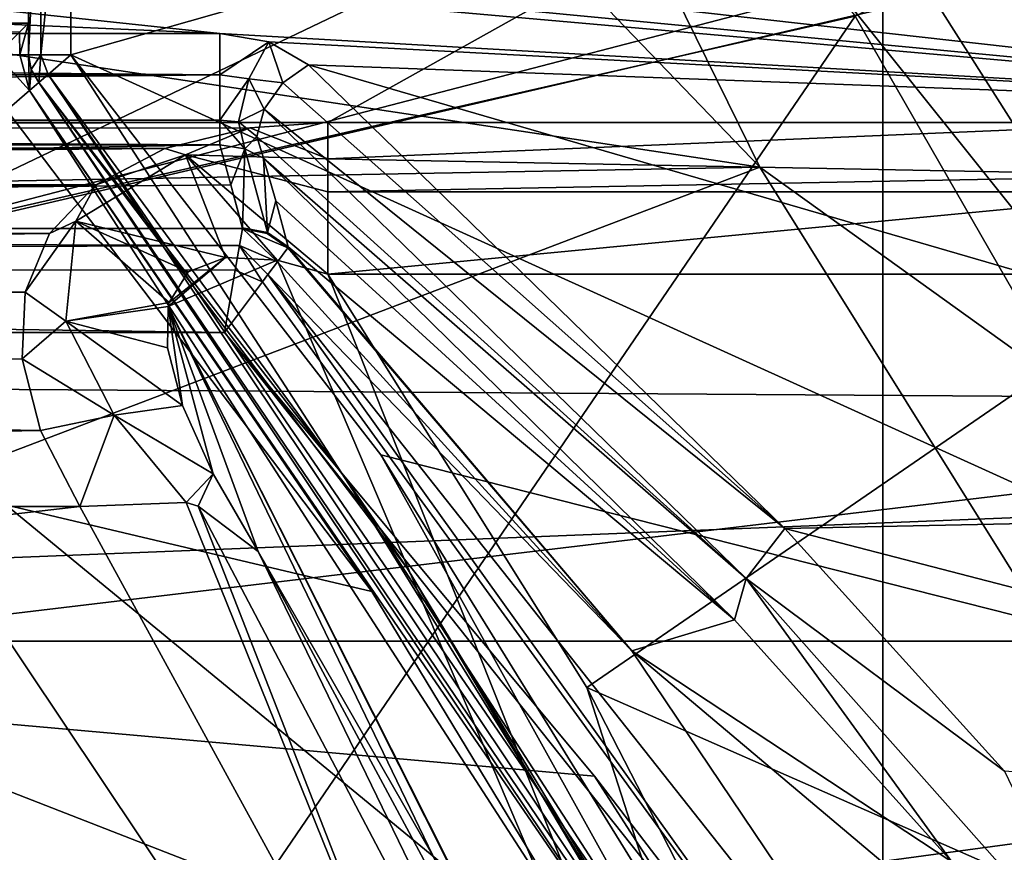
# Model space of a CAD drawing. Extents: x -252 to 252, y -10 to 987.
# Tile 561 of 656: x -105.02 to -102.69, y 916.54 to 918.51. Entities that reach past the tile are written whole.
import ezdxf

# ---------------------------------------------------------------- set-up
doc = ezdxf.new("R2010")
doc.units = 0
doc.header["$LTSCALE"] = 65.185185
for name, color, linetype in [('1760', 7, 'CONTINUOUS'), ('1763', 7, 'CONTINUOUS'), ('1764', 7, 'CONTINUOUS'), ('1782', 7, 'CONTINUOUS'), ('2641', 7, 'CONTINUOUS'), ('2642', 7, 'CONTINUOUS'), ('2643', 7, 'CONTINUOUS'), ('2645', 7, 'CONTINUOUS'), ('31', 7, 'CONTINUOUS'), ('32', 7, 'CONTINUOUS'), ('34', 7, 'CONTINUOUS'), ('3719', 7, 'CONTINUOUS'), ('3724', 7, 'CONTINUOUS'), ('3725', 7, 'CONTINUOUS'), ('3727', 7, 'CONTINUOUS'), ('3728', 7, 'CONTINUOUS'), ('3768', 7, 'CONTINUOUS'), ('3770', 7, 'CONTINUOUS'), ('3777', 7, 'CONTINUOUS'), ('3779', 7, 'CONTINUOUS'), ('3791', 7, 'CONTINUOUS'), ('3794', 7, 'CONTINUOUS'), ('3799', 7, 'CONTINUOUS'), ('3800', 7, 'CONTINUOUS'), ('3930', 7, 'CONTINUOUS'), ('430', 7, 'CONTINUOUS'), ('433', 7, 'CONTINUOUS'), ('439', 7, 'CONTINUOUS'), ('440', 7, 'CONTINUOUS'), ('441', 7, 'CONTINUOUS'), ('449', 7, 'CONTINUOUS'), ('450', 7, 'CONTINUOUS'), ('451', 7, 'CONTINUOUS'), ('460', 7, 'CONTINUOUS'), ('464', 7, 'CONTINUOUS'), ('465', 7, 'CONTINUOUS'), ('466', 7, 'CONTINUOUS'), ('486', 7, 'CONTINUOUS'), ('496', 7, 'CONTINUOUS'), ('52', 7, 'CONTINUOUS'), ('53', 7, 'CONTINUOUS'), ('562', 7, 'CONTINUOUS'), ('564', 7, 'CONTINUOUS'), ('565', 7, 'CONTINUOUS'), ('566', 7, 'CONTINUOUS'), ('617', 7, 'CONTINUOUS'), ('618', 7, 'CONTINUOUS'), ('619', 7, 'CONTINUOUS'), ('639', 7, 'CONTINUOUS'), ('649', 7, 'CONTINUOUS')]:
    doc.layers.add(name, color=color, linetype=linetype)

msp = doc.modelspace()

# ---------------------------------------------------------------- linework, layer by layer
at = {"layer": '1760', "color": 7, "linetype": 'CONTINUOUS'}
msp.add_3dface([(-101.4597, 917.476, -15.5), (-99.8356, 918.9554, -15.5), (-103.5163, 920.112, -15.5), (-101.4597, 917.476, -15.5)], dxfattribs=at)
at = {"layer": '1763', "color": 7, "linetype": 'CONTINUOUS'}
for points in [[(-103.2697, 918.1594, -64.5), (-105.1649, 920.1292, -64.5), (-115.0627, 919.9379, -64.5), (-103.2697, 918.1594, -64.5)], [(-116.9199, 917.9082, -64.5), (-103.2697, 918.1594, -64.5), (-115.0627, 919.9379, -64.5), (-116.9199, 917.9082, -64.5)], [(-103.2697, 918.1594, -64.5), (-116.9199, 917.9082, -64.5), (-109.9999, 915.6, -64.5), (-103.2697, 918.1594, -64.5)], [(-101.6473, 915.5624, -64.5), (-103.2697, 918.1594, -64.5), (-109.9999, 915.6, -64.5), (-101.6473, 915.5624, -64.5)]]:
    msp.add_3dface(points, dxfattribs=at)
at = {"layer": '1764', "color": 7, "linetype": 'CONTINUOUS'}
for points in [[(-101.6301, 917.5586, -63.5), (-103.5882, 920.0433, -15.6), (-103.2668, 919.7064, -63.5), (-101.6301, 917.5586, -63.5)], [(-101.5457, 917.4242, -15.6), (-103.5882, 920.0433, -15.6), (-101.6301, 917.5586, -63.5), (-101.5457, 917.4242, -15.6)]]:
    msp.add_3dface(points, dxfattribs=at)
at = {"layer": '1782', "color": 7, "linetype": 'CONTINUOUS'}
for points in [[(-105.1649, 920.1292, -64.5), (-103.2697, 918.1594, -64.5), (-104.1001, 919.8471, -64.366), (-105.1649, 920.1292, -64.5)], [(-104.1001, 919.8471, -64.366), (-102.0458, 917.2804, -64.366), (-103.8443, 920.1093, -63.9995), (-104.1001, 919.8471, -64.366)], [(-103.8443, 920.1093, -63.9995), (-102.0458, 917.2804, -64.366), (-101.7363, 917.4764, -63.9995), (-103.8443, 920.1093, -63.9995)], [(-103.2668, 919.7064, -63.5), (-103.8443, 920.1093, -63.9995), (-101.7363, 917.4764, -63.9995), (-103.2668, 919.7064, -63.5)], [(-104.1001, 919.8471, -64.366), (-103.2697, 918.1594, -64.5), (-102.0458, 917.2804, -64.366), (-104.1001, 919.8471, -64.366)], [(-101.6301, 917.5586, -63.5), (-103.2668, 919.7064, -63.5), (-101.7363, 917.4764, -63.9995), (-101.6301, 917.5586, -63.5)], [(-103.2697, 918.1594, -64.5), (-101.6473, 915.5624, -64.5), (-102.0458, 917.2804, -64.366), (-103.2697, 918.1594, -64.5)]]:
    msp.add_3dface(points, dxfattribs=at)
at = {"layer": '2641', "color": 7, "linetype": 'CONTINUOUS'}
for points in [[(-103.5882, 920.0433, -15.6), (-101.7275, 917.764, -15.5293), (-103.8977, 920.386, -15.5293), (-103.5882, 920.0433, -15.6)], [(-101.7275, 917.764, -15.5293), (-103.5163, 920.112, -15.5), (-103.8977, 920.386, -15.5293), (-101.7275, 917.764, -15.5293)], [(-101.4597, 917.476, -15.5), (-103.5163, 920.112, -15.5), (-101.7275, 917.764, -15.5293), (-101.4597, 917.476, -15.5)], [(-103.5882, 920.0433, -15.6), (-101.5457, 917.4242, -15.6), (-101.7275, 917.764, -15.5293), (-103.5882, 920.0433, -15.6)]]:
    msp.add_3dface(points, dxfattribs=at)
at = {"layer": '2642', "color": 7, "linetype": 'CONTINUOUS'}
msp.add_3dface([(-104.5553, 916.3043, -68.3), (-115.3603, 916.4517, -68.3), (-105.6397, 917.9247, -68.3), (-104.5553, 916.3043, -68.3)], dxfattribs=at)
at = {"layer": '2643', "color": 7, "linetype": 'CONTINUOUS'}
msp.add_3dface([(-103.0444, 918.517, -68.4), (-100.8601, 919.6495, -68.5), (-101.9731, 916.6541, -68.4), (-103.0444, 918.517, -68.4)], dxfattribs=at)
at = {"layer": '2645', "color": 7, "linetype": 'CONTINUOUS'}
for points in [[(-105.6397, 917.9247, -68.3), (-106.8636, 919.1911, -68.3), (-104.2859, 920.1045, -68.4), (-105.6397, 917.9247, -68.3)], [(-105.6397, 917.9247, -68.3), (-104.2859, 920.1045, -68.4), (-103.0444, 918.517, -68.4), (-105.6397, 917.9247, -68.3)], [(-104.5553, 916.3043, -68.3), (-105.6397, 917.9247, -68.3), (-103.0444, 918.517, -68.4), (-104.5553, 916.3043, -68.3)], [(-104.5553, 916.3043, -68.3), (-103.0444, 918.517, -68.4), (-101.9731, 916.6541, -68.4), (-104.5553, 916.3043, -68.3)], [(-104.0373, 915.3006, -68.3), (-104.5553, 916.3043, -68.3), (-101.9731, 916.6541, -68.4), (-104.0373, 915.3006, -68.3)], [(-104.0373, 915.3006, -68.3), (-101.9731, 916.6541, -68.4), (-101.4492, 915.4975, -68.4), (-104.0373, 915.3006, -68.3)]]:
    msp.add_3dface(points, dxfattribs=at)
at = {"layer": '31', "color": 7, "linetype": 'CONTINUOUS'}
for points in [[(-105.5427, 922.6052, 14.598), (-105.7088, 917.8992, 16.0759), (-104.2634, 921.7443, 14.6192), (-105.5427, 922.6052, 14.598)], [(-104.2634, 921.7443, 14.6192), (-105.7088, 917.8992, 16.0759), (-102.991, 920.6062, 14.643), (-104.2634, 921.7443, 14.6192)], [(-102.991, 920.6062, 14.643), (-105.7088, 917.8992, 16.0759), (-101.6068, 918.9661, 14.6699), (-102.991, 920.6062, 14.643)], [(-101.6068, 918.9661, 14.6699), (-105.7088, 917.8992, 16.0759), (-101.5376, 918.8702, 14.6714), (-101.6068, 918.9661, 14.6699)], [(-101.5376, 918.8702, 14.6714), (-105.7088, 917.8992, 16.0759), (-101.537, 914.4695, 15.6989), (-101.5376, 918.8702, 14.6714)], [(-105.7088, 917.8992, 16.0759), (-105.7088, 912.9899, 17.0679), (-101.537, 914.4695, 15.6989), (-105.7088, 917.8992, 16.0759)]]:
    msp.add_3dface(points, dxfattribs=at)
at = {"layer": '32', "color": 7, "linetype": 'CONTINUOUS'}
msp.add_3dface([(-102.891, 919.2235, 13.8124), (-102.4161, 918.6226, 13.5), (-101.8142, 917.7563, 13.8479), (-102.891, 919.2235, 13.8124)], dxfattribs=at)
at = {"layer": '34', "color": 7, "linetype": 'CONTINUOUS'}
for points in [[(-107.6332, 916.9121, 15.5503), (-107.6435, 922.4873, 13.8797), (-102.9786, 919.1385, 13.9967), (-107.6332, 916.9121, 15.5503)], [(-102.9787, 913.7579, 15.2432), (-107.6332, 916.9121, 15.5503), (-102.9786, 919.1385, 13.9967), (-102.9787, 913.7579, 15.2432)], [(-102.9787, 913.7579, 15.2432), (-102.9786, 919.1385, 13.9967), (-100.0767, 913.9955, 14.0865), (-102.9787, 913.7579, 15.2432)], [(-102.9786, 919.1385, 13.9967), (-101.9155, 917.6949, 14.0305), (-100.9288, 915.9669, 14.0612), (-102.9786, 919.1385, 13.9967)], [(-100.0767, 913.9955, 14.0865), (-102.9786, 919.1385, 13.9967), (-100.9288, 915.9669, 14.0612), (-100.0767, 913.9955, 14.0865)], [(-107.6332, 911.2389, 16.5494), (-107.6332, 916.9121, 15.5503), (-102.9787, 913.7579, 15.2432), (-107.6332, 911.2389, 16.5494)]]:
    msp.add_3dface(points, dxfattribs=at)
at = {"layer": '3719', "color": 7, "linetype": 'CONTINUOUS'}
for points in [[(-101.9778, 919.2845, 13.5), (-119.0882, 917.7289, 13.5), (-100.8375, 917.6053, 13.5), (-101.9778, 919.2845, 13.5)], [(-119.0882, 917.7289, 13.5), (-101.9778, 919.2845, 13.5), (-110, 918.5836, 13.5), (-119.0882, 917.7289, 13.5)], [(-119.0882, 917.7289, 13.5), (-120.3412, 915.2756, 13.5), (-100.8375, 917.6053, 13.5), (-119.0882, 917.7289, 13.5)], [(-100.8375, 917.6053, 13.5), (-120.3412, 915.2756, 13.5), (-99.721, 915.4198, 13.5), (-100.8375, 917.6053, 13.5)]]:
    msp.add_3dface(points, dxfattribs=at)
at = {"layer": '3724', "color": 7, "linetype": 'CONTINUOUS'}
for points in [[(-101.9738, 919.2243, 7.4348), (-101.313, 918.2907, 6.3751), (-109.3455, 919.193, 7.4023), (-101.9738, 919.2243, 7.4348)], [(-109.3455, 919.193, 7.4023), (-101.313, 918.2907, 6.3751), (-109.6795, 919.0889, 7.2931), (-109.3455, 919.193, 7.4023)], [(-101.313, 918.2907, 6.3751), (-110, 919.0574, 7.2596), (-109.6795, 919.0889, 7.2931), (-101.313, 918.2907, 6.3751)], [(-115.4521, 918.4757, 6.6016), (-118.1406, 919.0717, 7.2749), (-104.5479, 918.4757, 6.6016), (-115.4521, 918.4757, 6.6016)], [(-104.5479, 918.4757, 6.6016), (-118.1406, 919.0717, 7.2749), (-110, 919.0574, 7.2596), (-104.5479, 918.4757, 6.6016)], [(-101.313, 918.2907, 6.3751), (-104.5479, 918.4757, 6.6016), (-110, 919.0574, 7.2596), (-101.313, 918.2907, 6.3751)], [(-104.5479, 918.4757, 6.6016), (-101.313, 918.2907, 6.3751), (-104.4312, 918.4558, 6.5777), (-104.5479, 918.4757, 6.6016)], [(-104.4312, 918.4558, 6.5777), (-101.313, 918.2907, 6.3751), (-104.3379, 918.4017, 6.5121), (-104.4312, 918.4558, 6.5777)], [(-104.3379, 918.4017, 6.5121), (-100.7425, 917.3563, 5.0707), (-103.2107, 917.3053, 4.9903), (-104.3379, 918.4017, 6.5121)], [(-101.313, 918.2907, 6.3751), (-100.7425, 917.3563, 5.0707), (-104.3379, 918.4017, 6.5121), (-101.313, 918.2907, 6.3751)], [(-100.7425, 917.3563, 5.0707), (-100.3129, 916.5549, 3.6505), (-103.2107, 917.3053, 4.9903), (-100.7425, 917.3563, 5.0707)], [(-103.2107, 917.3053, 4.9903), (-100.3129, 916.5549, 3.6505), (-102.6914, 916.7313, 3.9958), (-103.2107, 917.3053, 4.9903)]]:
    msp.add_3dface(points, dxfattribs=at)
at = {"layer": '3725', "color": 7, "linetype": 'CONTINUOUS'}
for points in [[(-117.3869, 915.0688, 8), (-115.4629, 917.7687, 8), (-102.6916, 915.2121, 8), (-117.3869, 915.0688, 8)], [(-102.6916, 915.2121, 8), (-115.4629, 917.7687, 8), (-103.6613, 916.7194, 8), (-102.6916, 915.2121, 8)], [(-115.4629, 917.7687, 8), (-104.5365, 917.7687, 8), (-103.6613, 916.7194, 8), (-115.4629, 917.7687, 8)]]:
    msp.add_3dface(points, dxfattribs=at)
at = {"layer": '3727', "color": 7, "linetype": 'CONTINUOUS'}
for points in [[(-115.4521, 918.2127, 6.6716), (-104.5479, 918.2127, 6.6716), (-115.5059, 918.0149, 7.7934), (-115.4521, 918.2127, 6.6716)], [(-104.5479, 918.2127, 6.6716), (-104.5213, 918.1177, 7.2102), (-115.5059, 918.0149, 7.7934), (-104.5479, 918.2127, 6.6716)], [(-104.5213, 918.1177, 7.2102), (-104.4941, 918.0149, 7.7934), (-115.5059, 918.0149, 7.7934), (-104.5213, 918.1177, 7.2102)], [(-104.4939, 918.0164, 7.7847), (-104.4941, 918.0149, 7.7934), (-104.5213, 918.1177, 7.2102), (-104.4939, 918.0164, 7.7847)]]:
    msp.add_3dface(points, dxfattribs=at)
at = {"layer": '3728', "color": 7, "linetype": 'CONTINUOUS'}
for points in [[(-104.4445, 918.1811, 6.5942), (-103.3299, 917.0891, 5.0569), (-104.4154, 918.0798, 7.1632), (-104.4445, 918.1811, 6.5942)], [(-104.4154, 918.0798, 7.1632), (-103.3299, 917.0891, 5.0569), (-104.3855, 917.9715, 7.7718), (-104.4154, 918.0798, 7.1632)], [(-104.3855, 917.9715, 7.7718), (-103.3299, 917.0891, 5.0569), (-103.5728, 917.0159, 7.7718), (-104.3855, 917.9715, 7.7718)], [(-103.3299, 917.0891, 5.0569), (-102.8155, 916.5164, 4.0523), (-103.5728, 917.0159, 7.7718), (-103.3299, 917.0891, 5.0569)], [(-103.5728, 917.0159, 7.7718), (-102.3897, 916.0186, 3.0027), (-102.6798, 915.6908, 7.7718), (-103.5728, 917.0159, 7.7718)], [(-102.8155, 916.5164, 4.0523), (-102.3897, 916.0186, 3.0027), (-103.5728, 917.0159, 7.7718), (-102.8155, 916.5164, 4.0523)]]:
    msp.add_3dface(points, dxfattribs=at)
at = {"layer": '3768', "color": 7, "linetype": 'CONTINUOUS'}
for points in [[(-115.4521, 918.3782, 6.5487), (-115.4521, 918.4757, 6.6016), (-104.5479, 918.3782, 6.5487), (-115.4521, 918.3782, 6.5487)], [(-115.4521, 918.4757, 6.6016), (-104.5479, 918.4757, 6.6016), (-104.5479, 918.3782, 6.5487), (-115.4521, 918.4757, 6.6016)], [(-115.4521, 918.271, 6.5772), (-115.4521, 918.3782, 6.5487), (-104.5479, 918.3782, 6.5487), (-115.4521, 918.271, 6.5772)], [(-104.5479, 918.271, 6.5772), (-115.4521, 918.271, 6.5772), (-104.5479, 918.3782, 6.5487), (-104.5479, 918.271, 6.5772)], [(-104.5479, 918.2127, 6.6716), (-115.4521, 918.271, 6.5772), (-104.5479, 918.271, 6.5772), (-104.5479, 918.2127, 6.6716)], [(-104.5479, 918.2127, 6.6716), (-115.4521, 918.2127, 6.6716), (-115.4521, 918.271, 6.5772), (-104.5479, 918.2127, 6.6716)]]:
    msp.add_3dface(points, dxfattribs=at)
at = {"layer": '3770', "color": 7, "linetype": 'CONTINUOUS'}
for points in [[(-104.5213, 918.1177, 7.2102), (-104.5479, 918.2127, 6.6716), (-104.4882, 918.2034, 6.651), (-104.5213, 918.1177, 7.2102)], [(-104.4939, 918.0164, 7.7847), (-104.5213, 918.1177, 7.2102), (-104.4882, 918.2034, 6.651), (-104.4939, 918.0164, 7.7847)], [(-104.435, 918.005, 7.78), (-104.4939, 918.0164, 7.7847), (-104.4882, 918.2034, 6.651), (-104.435, 918.005, 7.78)], [(-104.4445, 918.1811, 6.5942), (-104.435, 918.005, 7.78), (-104.4882, 918.2034, 6.651), (-104.4445, 918.1811, 6.5942)], [(-104.4445, 918.1811, 6.5942), (-104.4154, 918.0798, 7.1632), (-104.435, 918.005, 7.78), (-104.4445, 918.1811, 6.5942)], [(-104.4154, 918.0798, 7.1632), (-104.3855, 917.9715, 7.7718), (-104.435, 918.005, 7.78), (-104.4154, 918.0798, 7.1632)]]:
    msp.add_3dface(points, dxfattribs=at)
at = {"layer": '3777', "color": 7, "linetype": 'CONTINUOUS'}
for points in [[(-104.3379, 918.4017, 6.5121), (-103.2107, 917.3053, 4.9903), (-104.3983, 918.359, 6.4911), (-104.3379, 918.4017, 6.5121)], [(-103.2107, 917.3053, 4.9903), (-104.4429, 918.2969, 6.5007), (-104.3983, 918.359, 6.4911), (-103.2107, 917.3053, 4.9903)], [(-104.4597, 918.2319, 6.5384), (-104.4429, 918.2969, 6.5007), (-103.3023, 917.187, 4.9405), (-104.4597, 918.2319, 6.5384)], [(-104.4429, 918.2969, 6.5007), (-103.2107, 917.3053, 4.9903), (-103.3023, 917.187, 4.9405), (-104.4429, 918.2969, 6.5007)], [(-104.4445, 918.1811, 6.5942), (-104.4597, 918.2319, 6.5384), (-103.3023, 917.187, 4.9405), (-104.4445, 918.1811, 6.5942)], [(-103.3299, 917.0891, 5.0569), (-104.4445, 918.1811, 6.5942), (-103.3023, 917.187, 4.9405), (-103.3299, 917.0891, 5.0569)], [(-103.2107, 917.3053, 4.9903), (-102.6914, 916.7313, 3.9958), (-103.3023, 917.187, 4.9405), (-103.2107, 917.3053, 4.9903)], [(-102.8155, 916.5164, 4.0523), (-103.3299, 917.0891, 5.0569), (-103.3023, 917.187, 4.9405), (-102.8155, 916.5164, 4.0523)], [(-102.4473, 916.2232, 3.1173), (-102.8155, 916.5164, 4.0523), (-103.3023, 917.187, 4.9405), (-102.4473, 916.2232, 3.1173)], [(-102.6914, 916.7313, 3.9958), (-102.4473, 916.2232, 3.1173), (-103.3023, 917.187, 4.9405), (-102.6914, 916.7313, 3.9958)]]:
    msp.add_3dface(points, dxfattribs=at)
at = {"layer": '3779', "color": 7, "linetype": 'CONTINUOUS'}
for points in [[(-104.5479, 918.4757, 6.6016), (-104.4312, 918.4558, 6.5777), (-104.5479, 918.3782, 6.5487), (-104.5479, 918.4757, 6.6016)], [(-104.5479, 918.3782, 6.5487), (-104.4312, 918.4558, 6.5777), (-104.4791, 918.3684, 6.534), (-104.5479, 918.3782, 6.5487)], [(-104.4791, 918.3684, 6.534), (-104.4312, 918.4558, 6.5777), (-104.3983, 918.359, 6.4911), (-104.4791, 918.3684, 6.534)], [(-104.4312, 918.4558, 6.5777), (-104.3379, 918.4017, 6.5121), (-104.3983, 918.359, 6.4911), (-104.4312, 918.4558, 6.5777)], [(-104.5479, 918.271, 6.5772), (-104.5479, 918.3782, 6.5487), (-104.4791, 918.3684, 6.534), (-104.5479, 918.271, 6.5772)], [(-104.5035, 918.267, 6.5643), (-104.5479, 918.271, 6.5772), (-104.4791, 918.3684, 6.534), (-104.5035, 918.267, 6.5643)], [(-104.5035, 918.267, 6.5643), (-104.4791, 918.3684, 6.534), (-104.4429, 918.2969, 6.5007), (-104.5035, 918.267, 6.5643)], [(-104.4429, 918.2969, 6.5007), (-104.4791, 918.3684, 6.534), (-104.3983, 918.359, 6.4911), (-104.4429, 918.2969, 6.5007)], [(-104.4597, 918.2319, 6.5384), (-104.5035, 918.267, 6.5643), (-104.4429, 918.2969, 6.5007), (-104.4597, 918.2319, 6.5384)], [(-104.4882, 918.2034, 6.651), (-104.5479, 918.271, 6.5772), (-104.5035, 918.267, 6.5643), (-104.4882, 918.2034, 6.651)], [(-104.4882, 918.2034, 6.651), (-104.5479, 918.2127, 6.6716), (-104.5479, 918.271, 6.5772), (-104.4882, 918.2034, 6.651)], [(-104.4882, 918.2034, 6.651), (-104.5035, 918.267, 6.5643), (-104.4597, 918.2319, 6.5384), (-104.4882, 918.2034, 6.651)], [(-104.4445, 918.1811, 6.5942), (-104.4882, 918.2034, 6.651), (-104.4597, 918.2319, 6.5384), (-104.4445, 918.1811, 6.5942)]]:
    msp.add_3dface(points, dxfattribs=at)
at = {"layer": '3791', "color": 7, "linetype": 'CONTINUOUS'}
for points in [[(-104.386, 917.9703, 7.7827), (-103.5728, 917.0159, 7.7718), (-104.3869, 917.9688, 7.7934), (-104.386, 917.9703, 7.7827)], [(-104.3855, 917.9715, 7.7718), (-103.5728, 917.0159, 7.7718), (-104.386, 917.9703, 7.7827), (-104.3855, 917.9715, 7.7718)], [(-104.3869, 917.9688, 7.7934), (-103.5728, 917.0159, 7.7718), (-104.4114, 917.9358, 7.8922), (-104.3869, 917.9688, 7.7934)], [(-103.5728, 917.0159, 7.7718), (-104.4338, 917.9058, 7.9344), (-104.4114, 917.9358, 7.8922), (-103.5728, 917.0159, 7.7718)], [(-104.4338, 917.9058, 7.9344), (-102.4826, 915.1832, 7.9343), (-104.4468, 917.8884, 7.952), (-104.4338, 917.9058, 7.9344)], [(-102.6798, 915.6908, 7.7718), (-102.4826, 915.1832, 7.9343), (-104.4338, 917.9058, 7.9344), (-102.6798, 915.6908, 7.7718)], [(-103.5728, 917.0159, 7.7718), (-102.6798, 915.6908, 7.7718), (-104.4338, 917.9058, 7.9344), (-103.5728, 917.0159, 7.7718)], [(-102.4826, 915.1832, 7.9343), (-104.5365, 917.7687, 8), (-104.4468, 917.8884, 7.952), (-102.4826, 915.1832, 7.9343)], [(-103.6613, 916.7194, 8), (-104.5365, 917.7687, 8), (-102.4826, 915.1832, 7.9343), (-103.6613, 916.7194, 8)], [(-102.6916, 915.2121, 8), (-103.6613, 916.7194, 8), (-102.4826, 915.1832, 7.9343), (-102.6916, 915.2121, 8)]]:
    msp.add_3dface(points, dxfattribs=at)
at = {"layer": '3794', "color": 7, "linetype": 'CONTINUOUS'}
for points in [[(-115.5059, 918.0149, 7.7934), (-104.501, 917.9744, 7.8922), (-115.4907, 917.9265, 7.9439), (-115.5059, 918.0149, 7.7934)], [(-115.5059, 918.0149, 7.7934), (-104.4941, 918.0149, 7.7934), (-104.501, 917.9744, 7.8922), (-115.5059, 918.0149, 7.7934)], [(-104.501, 917.9744, 7.8922), (-104.5111, 917.9161, 7.952), (-115.4907, 917.9265, 7.9439), (-104.501, 917.9744, 7.8922)], [(-104.5365, 917.7687, 8), (-115.4629, 917.7687, 8), (-115.4907, 917.9265, 7.9439), (-104.5365, 917.7687, 8)], [(-104.5111, 917.9161, 7.952), (-104.5365, 917.7687, 8), (-115.4907, 917.9265, 7.9439), (-104.5111, 917.9161, 7.952)]]:
    msp.add_3dface(points, dxfattribs=at)
at = {"layer": '3799', "color": 7, "linetype": 'CONTINUOUS'}
for points in [[(-104.501, 917.9744, 7.8922), (-104.4941, 918.0149, 7.7934), (-104.4114, 917.9358, 7.8922), (-104.501, 917.9744, 7.8922)], [(-104.3869, 917.9688, 7.7934), (-104.4941, 918.0149, 7.7934), (-104.4359, 918.0025, 7.7956), (-104.3869, 917.9688, 7.7934)], [(-104.4941, 918.0149, 7.7934), (-104.3869, 917.9688, 7.7934), (-104.4114, 917.9358, 7.8922), (-104.4941, 918.0149, 7.7934)], [(-104.5111, 917.9161, 7.952), (-104.501, 917.9744, 7.8922), (-104.4468, 917.8884, 7.952), (-104.5111, 917.9161, 7.952)], [(-104.501, 917.9744, 7.8922), (-104.4338, 917.9058, 7.9344), (-104.4468, 917.8884, 7.952), (-104.501, 917.9744, 7.8922)], [(-104.4338, 917.9058, 7.9344), (-104.501, 917.9744, 7.8922), (-104.4114, 917.9358, 7.8922), (-104.4338, 917.9058, 7.9344)], [(-104.5365, 917.7687, 8), (-104.5111, 917.9161, 7.952), (-104.4468, 917.8884, 7.952), (-104.5365, 917.7687, 8)]]:
    msp.add_3dface(points, dxfattribs=at)
at = {"layer": '3800', "color": 7, "linetype": 'CONTINUOUS'}
for points in [[(-104.4941, 918.0149, 7.7934), (-104.4939, 918.0164, 7.7847), (-104.435, 918.005, 7.78), (-104.4941, 918.0149, 7.7934)], [(-104.4941, 918.0149, 7.7934), (-104.435, 918.005, 7.78), (-104.4359, 918.0025, 7.7956), (-104.4941, 918.0149, 7.7934)], [(-104.435, 918.005, 7.78), (-104.3869, 917.9688, 7.7934), (-104.4359, 918.0025, 7.7956), (-104.435, 918.005, 7.78)], [(-104.435, 918.005, 7.78), (-104.3855, 917.9715, 7.7718), (-104.386, 917.9703, 7.7827), (-104.435, 918.005, 7.78)], [(-104.435, 918.005, 7.78), (-104.386, 917.9703, 7.7827), (-104.3869, 917.9688, 7.7934), (-104.435, 918.005, 7.78)]]:
    msp.add_3dface(points, dxfattribs=at)
at = {"layer": '3930', "color": 7, "linetype": 'CONTINUOUS'}
for points in [[(-110, 921.0344, 8.8992), (-110, 917.0384, 3.3992), (-9.9, 921.0344, 8.8992), (-110, 921.0344, 8.8992)], [(-110, 917.0384, 3.3992), (-9.9, 917.0384, 3.3992), (-9.9, 921.0344, 8.8992), (-110, 917.0384, 3.3992)], [(-110, 917.0384, -3.3992), (-110, 921.0344, -8.8992), (-9.9, 917.0384, -3.3992), (-110, 917.0384, -3.3992)], [(-110, 921.0344, -8.8992), (-9.9, 921.0344, -8.8992), (-9.9, 917.0384, -3.3992), (-110, 921.0344, -8.8992)], [(-110, 917.0384, 3.3992), (-110, 917.0384, -3.3992), (-9.9, 917.0384, 3.3992), (-110, 917.0384, 3.3992)], [(-110, 917.0384, -3.3992), (-9.9, 917.0384, -3.3992), (-9.9, 917.0384, 3.3992), (-110, 917.0384, -3.3992)]]:
    msp.add_3dface(points, dxfattribs=at)
at = {"layer": '430', "color": 7, "linetype": 'CONTINUOUS'}
for points in [[(-104.9, 918.4252, -58), (-104.9, 919.1, -58), (-102.5791, 919.0842, -58), (-104.9, 918.4252, -58)], [(-101.1123, 916.7056, -58), (-104.9, 918.4252, -58), (-102.5791, 919.0842, -58), (-101.1123, 916.7056, -58)], [(-104.1663, 917.479, -58), (-104.9, 918.4252, -58), (-101.1123, 916.7056, -58), (-104.1663, 917.479, -58)], [(-103.3722, 916.1962, -58), (-104.1663, 917.479, -58), (-101.1123, 916.7056, -58), (-103.3722, 916.1962, -58)], [(-99.9872, 914.0533, -58), (-103.3722, 916.1962, -58), (-101.1123, 916.7056, -58), (-99.9872, 914.0533, -58)]]:
    msp.add_3dface(points, dxfattribs=at)
at = {"layer": '433', "color": 7, "linetype": 'CONTINUOUS'}
for points in [[(-105.9, 916.1, -11), (-109.45, 918.4, -11), (-103.5475, 916.1, -11), (-105.9, 916.1, -11)], [(-103.5475, 916.1, -11), (-109.45, 918.4, -11), (-104.1875, 917.1558, -11), (-103.5475, 916.1, -11)], [(-109.45, 918.4, -11), (-105.0514, 918.2945, -11), (-104.1875, 917.1558, -11), (-109.45, 918.4, -11)]]:
    msp.add_3dface(points, dxfattribs=at)
at = {"layer": '439', "color": 7, "linetype": 'CONTINUOUS'}
for points in [[(-109.5088, 918.5, -15.0416), (-115, 918.5, -43), (-105, 918.5, -11.1), (-109.5088, 918.5, -15.0416)], [(-105, 918.5, -11.1), (-115, 918.5, -43), (-105, 918.5, -43), (-105, 918.5, -11.1)], [(-109.45, 918.5, -14.9), (-109.5088, 918.5, -15.0416), (-105, 918.5, -11.1), (-109.45, 918.5, -14.9)], [(-109.45, 918.5, -11.1), (-109.45, 918.5, -14.9), (-105, 918.5, -11.1), (-109.45, 918.5, -11.1)]]:
    msp.add_3dface(points, dxfattribs=at)
at = {"layer": '440', "color": 7, "linetype": 'CONTINUOUS'}
for points in [[(-105, 918.5, -43), (-105, 919, -57.9), (-105, 918.4252, -57.9), (-105, 918.5, -43)], [(-105, 919, -57.9), (-105, 918.5, -43), (-105, 919, -43), (-105, 919, -57.9)], [(-105, 918.4252, -11.1), (-105, 918.5, -43), (-105, 918.4252, -57.9), (-105, 918.4252, -11.1)], [(-105, 918.5, -11.1), (-105, 918.5, -43), (-105, 918.4252, -11.1), (-105, 918.5, -11.1)]]:
    msp.add_3dface(points, dxfattribs=at)
at = {"layer": '441', "color": 7, "linetype": 'CONTINUOUS'}
for points in [[(-104.1044, 917.2114, -11.1), (-104.9757, 918.3599, -11.1), (-104.2483, 917.4217, -57.9), (-104.1044, 917.2114, -11.1)], [(-104.9757, 918.3599, -11.1), (-104.9757, 918.3599, -57.9), (-104.2483, 917.4217, -57.9), (-104.9757, 918.3599, -11.1)], [(-103.4599, 916.1481, -57.9), (-104.1044, 917.2114, -11.1), (-104.2483, 917.4217, -57.9), (-103.4599, 916.1481, -57.9)], [(-103.4599, 916.1481, -11.1), (-104.1044, 917.2114, -11.1), (-103.4599, 916.1481, -57.9), (-103.4599, 916.1481, -11.1)]]:
    msp.add_3dface(points, dxfattribs=at)
at = {"layer": '449', "color": 7, "linetype": 'CONTINUOUS'}
for points in [[(-117.0187, 919.2938, -7.6576), (-117.7436, 918.2653, -6.6518), (-102.8242, 919.0861, -7.4629), (-117.0187, 919.2938, -7.6576)], [(-102.8242, 919.0861, -7.4629), (-117.7436, 918.2653, -6.6518), (-115.7084, 918.2653, -6.6518), (-102.8242, 919.0861, -7.4629)], [(-104.2916, 918.2653, -6.6518), (-102.8242, 919.0861, -7.4629), (-115.7084, 918.2653, -6.6518), (-104.2916, 918.2653, -6.6518)], [(-102.2564, 918.2653, -6.6518), (-102.8242, 919.0861, -7.4629), (-104.2916, 918.2653, -6.6518), (-102.2564, 918.2653, -6.6518)], [(-115.4961, 918.2491, -6.6351), (-104.2916, 918.2653, -6.6518), (-115.7084, 918.2653, -6.6518), (-115.4961, 918.2491, -6.6351)], [(-104.4762, 918.2529, -6.639), (-104.2916, 918.2653, -6.6518), (-115.4961, 918.2491, -6.6351), (-104.4762, 918.2529, -6.639)], [(-104.6776, 918.2041, -6.5886), (-104.4762, 918.2529, -6.639), (-115.4961, 918.2491, -6.6351), (-104.6776, 918.2041, -6.5886)], [(-115.3141, 918.2014, -6.5858), (-104.6776, 918.2041, -6.5886), (-115.4961, 918.2491, -6.6351), (-115.3141, 918.2014, -6.5858)], [(-115.1654, 918.1226, -6.5037), (-104.6776, 918.2041, -6.5886), (-115.3141, 918.2014, -6.5858), (-115.1654, 918.1226, -6.5037)], [(-104.841, 918.1178, -6.4986), (-104.6776, 918.2041, -6.5886), (-115.1654, 918.1226, -6.5037), (-104.841, 918.1178, -6.4986)], [(-115.0558, 918.0119, -6.3872), (-104.841, 918.1178, -6.4986), (-115.1654, 918.1226, -6.5037), (-115.0558, 918.0119, -6.3872)], [(-104.9502, 918.003, -6.3778), (-104.841, 918.1178, -6.4986), (-115.0558, 918.0119, -6.3872), (-104.9502, 918.003, -6.3778)], [(-114.9932, 917.8696, -6.2355), (-104.9502, 918.003, -6.3778), (-115.0558, 918.0119, -6.3872), (-114.9932, 917.8696, -6.2355)], [(-105.0082, 917.864, -6.2294), (-104.9502, 918.003, -6.3778), (-114.9932, 917.8696, -6.2355), (-105.0082, 917.864, -6.2294)], [(-114.9857, 917.7033, -6.0551), (-105.0082, 917.864, -6.2294), (-114.9932, 917.8696, -6.2355), (-114.9857, 917.7033, -6.0551)], [(-105.0149, 917.7067, -6.0589), (-105.0082, 917.864, -6.2294), (-114.9857, 917.7033, -6.0551), (-105.0149, 917.7067, -6.0589)], [(-115.0334, 917.5244, -5.8576), (-104.9719, 917.537, -5.8716), (-114.9857, 917.7033, -6.0551), (-115.0334, 917.5244, -5.8576)], [(-104.9719, 917.537, -5.8716), (-105.0149, 917.7067, -6.0589), (-114.9857, 917.7033, -6.0551), (-104.9719, 917.537, -5.8716)], [(-104.8787, 917.3575, -5.6696), (-104.9719, 917.537, -5.8716), (-115.1214, 917.3575, -5.6696), (-104.8787, 917.3575, -5.6696)], [(-115.1214, 917.3575, -5.6696), (-104.9719, 917.537, -5.8716), (-115.0334, 917.5244, -5.8576), (-115.1214, 917.3575, -5.6696)], [(-115.8437, 916.0983, -4.1302), (-104.8787, 917.3575, -5.6696), (-115.1214, 917.3575, -5.6696), (-115.8437, 916.0983, -4.1302)], [(-103.9021, 915.5727, -3.4143), (-104.8787, 917.3575, -5.6696), (-115.8437, 916.0983, -4.1302), (-103.9021, 915.5727, -3.4143)]]:
    msp.add_3dface(points, dxfattribs=at)
at = {"layer": '450', "color": 7, "linetype": 'CONTINUOUS'}
for points in [[(-103.6791, 916.9292, -6.5), (-102.2564, 917.9065, -6.5), (-104.2916, 917.9065, -6.5), (-103.6791, 916.9292, -6.5)], [(-101.1189, 915.8031, -6.5), (-102.2564, 917.9065, -6.5), (-103.6791, 916.9292, -6.5), (-101.1189, 915.8031, -6.5)], [(-103.0383, 915.6808, -6.5), (-101.1189, 915.8031, -6.5), (-103.6791, 916.9292, -6.5), (-103.0383, 915.6808, -6.5)]]:
    msp.add_3dface(points, dxfattribs=at)
at = {"layer": '451', "color": 7, "linetype": 'CONTINUOUS'}
msp.add_3dface([(-104.4571, 917.2509, -6), (-103.4466, 915.3712, -3.7037), (-103.8197, 916.1413, -6), (-104.4571, 917.2509, -6)], dxfattribs=at)
at = {"layer": '460', "color": 7, "linetype": 'CONTINUOUS'}
for points in [[(-104.5344, 917.9462, -6.4679), (-104.6696, 917.8304, -6.3536), (-104.4116, 917.9396, -6.4936), (-104.5344, 917.9462, -6.4679)], [(-104.6674, 917.8395, -6.3605), (-104.6696, 917.8304, -6.3536), (-104.5344, 917.9462, -6.4679), (-104.6674, 917.8395, -6.3605)], [(-104.6696, 917.8304, -6.3536), (-102.7356, 913.9973, -6.3536), (-104.4116, 917.9396, -6.4936), (-104.6696, 917.8304, -6.3536)], [(-104.6225, 917.9118, -6.4221), (-104.6674, 917.8395, -6.3605), (-104.5344, 917.9462, -6.4679), (-104.6225, 917.9118, -6.4221)], [(-102.7356, 913.9973, -6.3536), (-104.2916, 917.9065, -6.5), (-104.4116, 917.9396, -6.4936), (-102.7356, 913.9973, -6.3536)], [(-103.6791, 916.9292, -6.5), (-104.2916, 917.9065, -6.5), (-102.7356, 913.9973, -6.3536), (-103.6791, 916.9292, -6.5)], [(-104.6711, 917.7327, -6.2849), (-104.6355, 917.5961, -6.1981), (-104.6696, 917.8304, -6.3536), (-104.6711, 917.7327, -6.2849)], [(-103.8197, 916.1413, -6), (-103.1533, 914.6855, -6), (-104.6696, 917.8304, -6.3536), (-103.8197, 916.1413, -6)], [(-104.6355, 917.5961, -6.1981), (-104.5636, 917.4347, -6.1028), (-104.6696, 917.8304, -6.3536), (-104.6355, 917.5961, -6.1981)], [(-104.5636, 917.4347, -6.1028), (-104.4571, 917.2509, -6), (-104.6696, 917.8304, -6.3536), (-104.5636, 917.4347, -6.1028)], [(-104.6696, 917.8304, -6.3536), (-103.1533, 914.6855, -6), (-102.7356, 913.9973, -6.3536), (-104.6696, 917.8304, -6.3536)], [(-104.4571, 917.2509, -6), (-103.8197, 916.1413, -6), (-104.6696, 917.8304, -6.3536), (-104.4571, 917.2509, -6)], [(-103.0383, 915.6808, -6.5), (-103.6791, 916.9292, -6.5), (-102.7356, 913.9973, -6.3536), (-103.0383, 915.6808, -6.5)]]:
    msp.add_3dface(points, dxfattribs=at)
at = {"layer": '464', "color": 7, "linetype": 'CONTINUOUS'}
for points in [[(-102.2564, 918.2653, -6.6518), (-104.2916, 918.2653, -6.6518), (-104.2916, 918.1795, -6.5811), (-102.2564, 918.2653, -6.6518)], [(-102.2564, 918.1396, -6.5577), (-102.2564, 918.2653, -6.6518), (-104.2916, 918.1795, -6.5811), (-102.2564, 918.1396, -6.5577)], [(-104.2916, 918.1013, -6.5395), (-102.2564, 918.1396, -6.5577), (-104.2916, 918.1795, -6.5811), (-104.2916, 918.1013, -6.5395)], [(-102.2564, 918.1013, -6.5395), (-102.2564, 918.1396, -6.5577), (-104.2916, 918.1013, -6.5395), (-102.2564, 918.1013, -6.5395)], [(-104.2916, 917.9065, -6.5), (-102.2564, 918.1013, -6.5395), (-104.2916, 918.1013, -6.5395), (-104.2916, 917.9065, -6.5)], [(-104.2916, 917.9065, -6.5), (-102.2564, 917.9065, -6.5), (-102.2564, 918.1013, -6.5395), (-104.2916, 917.9065, -6.5)]]:
    msp.add_3dface(points, dxfattribs=at)
at = {"layer": '465', "color": 7, "linetype": 'CONTINUOUS'}
for points in [[(-104.4762, 918.2529, -6.639), (-104.6776, 918.2041, -6.5886), (-104.6287, 918.1889, -6.5751), (-104.4762, 918.2529, -6.639)], [(-104.2916, 918.1795, -6.5811), (-104.4762, 918.2529, -6.639), (-104.6287, 918.1889, -6.5751), (-104.2916, 918.1795, -6.5811)], [(-104.2916, 918.2653, -6.6518), (-104.4762, 918.2529, -6.639), (-104.2916, 918.1795, -6.5811), (-104.2916, 918.2653, -6.6518)], [(-104.6776, 918.2041, -6.5886), (-104.841, 918.1178, -6.4986), (-104.6287, 918.1889, -6.5751), (-104.6776, 918.2041, -6.5886)], [(-104.5344, 917.9462, -6.4679), (-104.6287, 918.1889, -6.5751), (-104.8883, 918.0317, -6.41), (-104.5344, 917.9462, -6.4679)], [(-104.6287, 918.1889, -6.5751), (-104.841, 918.1178, -6.4986), (-104.8883, 918.0317, -6.41), (-104.6287, 918.1889, -6.5751)], [(-104.5344, 917.9462, -6.4679), (-104.4116, 917.9396, -6.4936), (-104.6287, 918.1889, -6.5751), (-104.5344, 917.9462, -6.4679)], [(-104.2916, 918.1013, -6.5395), (-104.2916, 918.1795, -6.5811), (-104.6287, 918.1889, -6.5751), (-104.2916, 918.1013, -6.5395)], [(-104.4116, 917.9396, -6.4936), (-104.2916, 917.9065, -6.5), (-104.6287, 918.1889, -6.5751), (-104.4116, 917.9396, -6.4936)], [(-104.2916, 917.9065, -6.5), (-104.2916, 918.1013, -6.5395), (-104.6287, 918.1889, -6.5751), (-104.2916, 917.9065, -6.5)], [(-104.841, 918.1178, -6.4986), (-104.9502, 918.003, -6.3778), (-104.8883, 918.0317, -6.41), (-104.841, 918.1178, -6.4986)], [(-104.9502, 918.003, -6.3778), (-105.0082, 917.864, -6.2294), (-104.8883, 918.0317, -6.41), (-104.9502, 918.003, -6.3778)], [(-104.8883, 918.0317, -6.41), (-105.0082, 917.864, -6.2294), (-104.9121, 917.7957, -6.1721), (-104.8883, 918.0317, -6.41)], [(-104.6674, 917.8395, -6.3605), (-104.8883, 918.0317, -6.41), (-104.9121, 917.7957, -6.1721), (-104.6674, 917.8395, -6.3605)], [(-104.6225, 917.9118, -6.4221), (-104.5344, 917.9462, -6.4679), (-104.8883, 918.0317, -6.41), (-104.6225, 917.9118, -6.4221)], [(-104.6674, 917.8395, -6.3605), (-104.6225, 917.9118, -6.4221), (-104.8883, 918.0317, -6.41), (-104.6674, 917.8395, -6.3605)], [(-105.0082, 917.864, -6.2294), (-105.0149, 917.7067, -6.0589), (-104.9121, 917.7957, -6.1721), (-105.0082, 917.864, -6.2294)], [(-104.6696, 917.8304, -6.3536), (-104.6674, 917.8395, -6.3605), (-104.9121, 917.7957, -6.1721), (-104.6696, 917.8304, -6.3536)], [(-104.6711, 917.7327, -6.2849), (-104.6696, 917.8304, -6.3536), (-104.9121, 917.7957, -6.1721), (-104.6711, 917.7327, -6.2849)], [(-104.9121, 917.7957, -6.1721), (-105.0149, 917.7067, -6.0589), (-104.7979, 917.5729, -5.9685), (-104.9121, 917.7957, -6.1721)], [(-104.6355, 917.5961, -6.1981), (-104.6711, 917.7327, -6.2849), (-104.9121, 917.7957, -6.1721), (-104.6355, 917.5961, -6.1981)], [(-104.6355, 917.5961, -6.1981), (-104.9121, 917.7957, -6.1721), (-104.7979, 917.5729, -5.9685), (-104.6355, 917.5961, -6.1981)], [(-105.0149, 917.7067, -6.0589), (-104.9719, 917.537, -5.8716), (-104.7979, 917.5729, -5.9685), (-105.0149, 917.7067, -6.0589)], [(-104.5636, 917.4347, -6.1028), (-104.6355, 917.5961, -6.1981), (-104.7979, 917.5729, -5.9685), (-104.5636, 917.4347, -6.1028)], [(-104.9719, 917.537, -5.8716), (-104.8787, 917.3575, -5.6696), (-104.7979, 917.5729, -5.9685), (-104.9719, 917.537, -5.8716)], [(-104.7979, 917.5729, -5.9685), (-104.8787, 917.3575, -5.6696), (-104.627, 917.3666, -5.8028), (-104.7979, 917.5729, -5.9685)], [(-104.5636, 917.4347, -6.1028), (-104.7979, 917.5729, -5.9685), (-104.627, 917.3666, -5.8028), (-104.5636, 917.4347, -6.1028)], [(-104.5636, 917.4347, -6.1028), (-104.627, 917.3666, -5.8028), (-104.5991, 917.3583, -5.8258), (-104.5636, 917.4347, -6.1028)], [(-104.4571, 917.2509, -6), (-104.5636, 917.4347, -6.1028), (-104.5991, 917.3583, -5.8258), (-104.4571, 917.2509, -6)]]:
    msp.add_3dface(points, dxfattribs=at)
at = {"layer": '466', "color": 7, "linetype": 'CONTINUOUS'}
for points in [[(-104.8787, 917.3575, -5.6696), (-103.9021, 915.5727, -3.4143), (-104.627, 917.3666, -5.8028), (-104.8787, 917.3575, -5.6696)], [(-104.627, 917.3666, -5.8028), (-103.9021, 915.5727, -3.4143), (-104.5991, 917.3583, -5.8258), (-104.627, 917.3666, -5.8028)], [(-104.5991, 917.3583, -5.8258), (-103.9021, 915.5727, -3.4143), (-103.4489, 915.1735, -3.0196), (-104.5991, 917.3583, -5.8258)], [(-104.4571, 917.2509, -6), (-104.5991, 917.3583, -5.8258), (-103.4489, 915.1735, -3.0196), (-104.4571, 917.2509, -6)], [(-103.4466, 915.3712, -3.7037), (-104.4571, 917.2509, -6), (-103.4489, 915.1735, -3.0196), (-103.4466, 915.3712, -3.7037)]]:
    msp.add_3dface(points, dxfattribs=at)
at = {"layer": '486', "color": 7, "linetype": 'CONTINUOUS'}
for points in [[(-102.8242, 919.0861, -7.4629), (-102.2564, 918.2653, -6.6518), (-103.3027, 920.0265, -8.4251), (-102.8242, 919.0861, -7.4629)], [(-102.2564, 918.2653, -6.6518), (-102.0025, 918.283, -6.7907), (-103.3027, 920.0265, -8.4251), (-102.2564, 918.2653, -6.6518)], [(-102.0025, 918.283, -6.7907), (-102.4205, 919.0372, -7.8256), (-103.3027, 920.0265, -8.4251), (-102.0025, 918.283, -6.7907)]]:
    msp.add_3dface(points, dxfattribs=at)
at = {"layer": '496', "color": 7, "linetype": 'CONTINUOUS'}
for points in [[(-105, 918.5, -43), (-115, 918.5, -43), (-105, 919, -43), (-105, 918.5, -43)], [(-115, 918.5, -43), (-115, 919, -43), (-105, 919, -43), (-115, 918.5, -43)]]:
    msp.add_3dface(points, dxfattribs=at)
at = {"layer": '52', "color": 7, "linetype": 'CONTINUOUS'}
for points in [[(-101.5376, 918.8702, 14.6714), (-101.0979, 918.4259, 14.5778), (-102.7891, 920.5575, 14.5481), (-101.5376, 918.8702, 14.6714)], [(-101.0979, 918.4259, 14.5778), (-101.8925, 919.5808, 14.435), (-102.7891, 920.5575, 14.5481), (-101.0979, 918.4259, 14.5778)]]:
    msp.add_3dface(points, dxfattribs=at)
at = {"layer": '53', "color": 7, "linetype": 'CONTINUOUS'}
for points in [[(-102.9786, 919.1385, 13.9967), (-103.0194, 919.3288, 13.9149), (-101.4592, 917.129, 13.962), (-102.9786, 919.1385, 13.9967)], [(-103.0194, 919.3288, 13.9149), (-101.8142, 917.7563, 13.8479), (-101.4592, 917.129, 13.962), (-103.0194, 919.3288, 13.9149)], [(-102.891, 919.2235, 13.8124), (-101.8142, 917.7563, 13.8479), (-103.0194, 919.3288, 13.9149), (-102.891, 919.2235, 13.8124)], [(-101.9155, 917.6949, 14.0305), (-102.9786, 919.1385, 13.9967), (-101.4592, 917.129, 13.962), (-101.9155, 917.6949, 14.0305)]]:
    msp.add_3dface(points, dxfattribs=at)
at = {"layer": '562', "color": 7, "linetype": 'CONTINUOUS'}
for points in [[(-105, 918.4252, -11.1), (-105, 918.4252, -57.9), (-104.9937, 918.3904, -57.9), (-105, 918.4252, -11.1)], [(-104.9937, 918.3904, -11.1), (-105, 918.4252, -11.1), (-104.9937, 918.3904, -57.9), (-104.9937, 918.3904, -11.1)], [(-104.9757, 918.3599, -57.9), (-104.9937, 918.3904, -11.1), (-104.9937, 918.3904, -57.9), (-104.9757, 918.3599, -57.9)], [(-104.9757, 918.3599, -57.9), (-104.9757, 918.3599, -11.1), (-104.9937, 918.3904, -11.1), (-104.9757, 918.3599, -57.9)]]:
    msp.add_3dface(points, dxfattribs=at)
at = {"layer": '564', "color": 7, "linetype": 'CONTINUOUS'}
for points in [[(-105.0212, 918.4788, -11.0385), (-105, 918.5, -11.1), (-105.0209, 918.4252, -11.0388), (-105.0212, 918.4788, -11.0385)], [(-105, 918.5, -11.1), (-105, 918.4252, -11.1), (-105.0209, 918.4252, -11.0388), (-105, 918.5, -11.1)], [(-105.0748, 918.4252, -11.0032), (-105.0212, 918.4788, -11.0385), (-105.0209, 918.4252, -11.0388), (-105.0748, 918.4252, -11.0032)]]:
    msp.add_3dface(points, dxfattribs=at)
at = {"layer": '565', "color": 7, "linetype": 'CONTINUOUS'}
for points in [[(-105.0748, 918.4252, -11.0032), (-105.0209, 918.4252, -11.0388), (-104.9979, 918.3407, -11.0293), (-105.0748, 918.4252, -11.0032)], [(-105.0514, 918.2945, -11), (-105.0748, 918.4252, -11.0032), (-104.9979, 918.3407, -11.0293), (-105.0514, 918.2945, -11)], [(-105.0209, 918.4252, -11.0388), (-105, 918.4252, -11.1), (-104.9979, 918.3407, -11.0293), (-105.0209, 918.4252, -11.0388)], [(-105, 918.4252, -11.1), (-104.9937, 918.3904, -11.1), (-104.9979, 918.3407, -11.0293), (-105, 918.4252, -11.1)], [(-104.9937, 918.3904, -11.1), (-104.9757, 918.3599, -11.1), (-104.9979, 918.3407, -11.0293), (-104.9937, 918.3904, -11.1)]]:
    msp.add_3dface(points, dxfattribs=at)
at = {"layer": '566', "color": 7, "linetype": 'CONTINUOUS'}
for points in [[(-104.9979, 918.3407, -11.0293), (-104.9757, 918.3599, -11.1), (-103.4831, 916.1354, -11.0322), (-104.9979, 918.3407, -11.0293)], [(-104.9757, 918.3599, -11.1), (-104.1044, 917.2114, -11.1), (-103.4701, 916.1425, -11.0531), (-104.9757, 918.3599, -11.1)], [(-103.4831, 916.1354, -11.0322), (-104.9757, 918.3599, -11.1), (-103.4701, 916.1425, -11.0531), (-103.4831, 916.1354, -11.0322)], [(-104.1875, 917.1558, -11), (-105.0514, 918.2945, -11), (-104.9979, 918.3407, -11.0293), (-104.1875, 917.1558, -11)], [(-103.5475, 916.1, -11), (-104.9979, 918.3407, -11.0293), (-103.4831, 916.1354, -11.0322), (-103.5475, 916.1, -11)], [(-103.5475, 916.1, -11), (-104.1875, 917.1558, -11), (-104.9979, 918.3407, -11.0293), (-103.5475, 916.1, -11)], [(-104.1044, 917.2114, -11.1), (-103.4599, 916.1481, -11.1), (-103.4701, 916.1425, -11.0531), (-104.1044, 917.2114, -11.1)]]:
    msp.add_3dface(points, dxfattribs=at)
at = {"layer": '617', "color": 7, "linetype": 'CONTINUOUS'}
for points in [[(-104.9707, 919.0293, -57.9707), (-104.9, 919.1, -58), (-104.9708, 918.4252, -57.9706), (-104.9707, 919.0293, -57.9707)], [(-104.9, 919.1, -58), (-104.9, 918.4252, -58), (-104.9708, 918.4252, -57.9706), (-104.9, 919.1, -58)], [(-105, 918.4252, -57.9), (-104.9707, 919.0293, -57.9707), (-104.9708, 918.4252, -57.9706), (-105, 918.4252, -57.9)], [(-105, 918.4252, -57.9), (-105, 919, -57.9), (-104.9707, 919.0293, -57.9707), (-105, 918.4252, -57.9)]]:
    msp.add_3dface(points, dxfattribs=at)
at = {"layer": '618', "color": 7, "linetype": 'CONTINUOUS'}
for points in [[(-104.9937, 918.3904, -57.9), (-105, 918.4252, -57.9), (-104.9708, 918.4252, -57.9706), (-104.9937, 918.3904, -57.9)], [(-104.9757, 918.3599, -57.9), (-104.9937, 918.3904, -57.9), (-104.9708, 918.4252, -57.9706), (-104.9757, 918.3599, -57.9)], [(-104.9757, 918.3599, -57.9), (-104.9708, 918.4252, -57.9706), (-104.9537, 918.3789, -57.9705), (-104.9757, 918.3599, -57.9)], [(-104.9708, 918.4252, -57.9706), (-104.9, 918.4252, -58), (-104.9537, 918.3789, -57.9705), (-104.9708, 918.4252, -57.9706)]]:
    msp.add_3dface(points, dxfattribs=at)
at = {"layer": '619', "color": 7, "linetype": 'CONTINUOUS'}
for points in [[(-104.9537, 918.3789, -57.9705), (-104.9, 918.4252, -58), (-103.4342, 916.1622, -57.9707), (-104.9537, 918.3789, -57.9705)], [(-104.9, 918.4252, -58), (-104.1663, 917.479, -58), (-103.4342, 916.1622, -57.9707), (-104.9, 918.4252, -58)], [(-104.2483, 917.4217, -57.9), (-104.9757, 918.3599, -57.9), (-104.9537, 918.3789, -57.9705), (-104.2483, 917.4217, -57.9)], [(-103.4599, 916.1481, -57.9), (-104.9537, 918.3789, -57.9705), (-103.4342, 916.1622, -57.9707), (-103.4599, 916.1481, -57.9)], [(-103.4599, 916.1481, -57.9), (-104.2483, 917.4217, -57.9), (-104.9537, 918.3789, -57.9705), (-103.4599, 916.1481, -57.9)], [(-104.1663, 917.479, -58), (-103.3722, 916.1962, -58), (-103.4342, 916.1622, -57.9707), (-104.1663, 917.479, -58)]]:
    msp.add_3dface(points, dxfattribs=at)
at = {"layer": '639', "color": 7, "linetype": 'CONTINUOUS'}
for points in [[(-102.4992, 919.1442, -57.9), (-101.9142, 918.2454, -57.9707), (-104.0191, 920.8336, -57.9707), (-102.4992, 919.1442, -57.9)], [(-101.9142, 918.2454, -57.9707), (-102.5791, 919.0842, -58), (-104.0191, 920.8336, -57.9707), (-101.9142, 918.2454, -57.9707)]]:
    msp.add_3dface(points, dxfattribs=at)
at = {"layer": '649', "color": 7, "linetype": 'CONTINUOUS'}
msp.add_3dface([(-109.45, 918.5, -11.1), (-105, 918.5, -11.1), (-105.0212, 918.4788, -11.0385), (-109.45, 918.5, -11.1)], dxfattribs=at)

doc.saveas('drawing.dxf')
